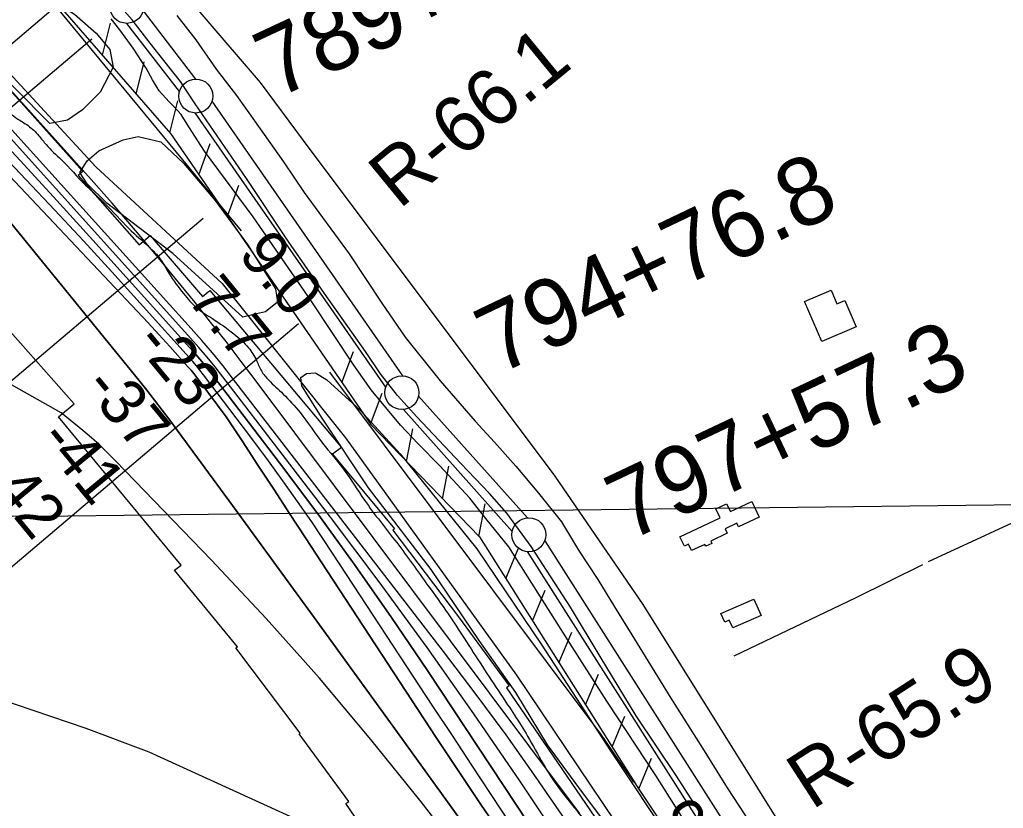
# Model space of a CAD drawing. Extents: x 3684037 to 3722149, y 433263 to 459021.
# Drawn here: x 3706155 to 3707604, y 450575 to 451736 of the extents above; entities that cross this region are included whole.
import ezdxf

# ---------------------------------------------------------------- set-up
doc = ezdxf.new("R2010")
doc.units = 0
for name, color, linetype in [('V-BLDG-OTLN', 7, 'Continuous'), ('V-FLOD-BASE', 7, 'Continuous'), ('V-GRID-MAJR', 7, 'Continuous'), ('V-LEVE-TOET', 7, 'Continuous'), ('V-RIVR-EDGE', 7, 'Continuous'), ('V-RIVR-RANG', 7, 'Continuous'), ('V-RIVR-RANG-IDEN', 7, 'Continuous'), ('V-ROAD-CNTR', 7, 'Continuous'), ('V-RRAP-FSHR', 7, 'Continuous'), ('V-RRAP-RVMT', 7, 'Continuous'), ('V-SITE-VEGE', 7, 'Continuous'), ('V-SURV-IDEN', 7, 'Continuous'), ('V-SURV-LINE', 7, 'Continuous'), ('V-TOPO-DPTH', 7, 'Continuous'), ('V-TOPO-MAJR', 7, 'Continuous'), ('V-TOPO-MINR', 7, 'Continuous'), ('V-TOPO-SHOR', 7, 'Continuous'), ('V-TOPO-WATR', 7, 'Continuous'), ('V-UTIL-IDEN', 7, 'Continuous'), ('V-UTIL-LINE', 7, 'Continuous')]:
    doc.layers.add(name, color=color, linetype=linetype)

msp = doc.modelspace()

# ---------------------------------------------------------------- linework, layer by layer
at = {"layer": 'V-BLDG-OTLN'}
for points in [[(3707336.1, 451261.9), (3707310.9, 451321.1), (3707349.9, 451337.8), (3707358.6, 451317.4), (3707370, 451322.3), (3707386.6, 451283.4)], [(3707127.3, 450974.7), (3707186.5, 451002.6), (3707180.3, 451015.8), (3707196.1, 451023.3), (3707201.7, 451011.6), (3707233.1, 451026.4), (3707243.9, 451003.5), (3707213.8, 450989.2), (3707211.2, 450994.7), (3707193.9, 450986.5), (3707197.1, 450979.7), (3707172.8, 450968.2), (3707174.3, 450964.9), (3707165.3, 450960.7), (3707164, 450963.4), (3707144.4, 450954.2), (3707140.1, 450963.5), (3707133.9, 450960.6)], [(3707187.8, 450861.7), (3707236.3, 450882.9), (3707246.8, 450858.9), (3707205, 450840.6), (3707200, 450851.9), (3707193.3, 450849)]]:
    msp.add_lwpolyline(points, close=True, dxfattribs=at)
at = {"layer": 'V-FLOD-BASE'}
msp.add_lwpolyline([(3707176.3, 450538.3), (3707123, 450621.7), (3707063, 450710.8), (3707009.7, 450798.3), (3706966, 450871.1), (3706908.5, 450960.2), (3706872.6, 451009.3), (3706846.8, 451038.3), (3706804.6, 451082.6), (3706739.8, 451151.1), (3706711.3, 451182.3), (3706686.5, 451214.4), (3706664.4, 451247.1), (3706603.8, 451332.6), (3706550.5, 451409.6), (3706488.9, 451501.9), (3706413.5, 451612.1), (3706391.9, 451644.8), (3706367.6, 451675.9), (3706347.1, 451701.2), (3706320.7, 451735.5), (3706309.1, 451748.7)], dxfattribs=at)
at = {"layer": 'V-GRID-MAJR'}
msp.add_spline([(3688126.8, 450798.4), (3693416.1, 450858), (3698705.4, 450918.4), (3703994.7, 450979.6), (3709284, 451041.5), (3714573.2, 451104.2), (3719862.5, 451167.7)], degree=3, dxfattribs=at)
at = {"layer": 'V-LEVE-TOET'}
for points in [[(3707175.7, 450490.4), (3707091.9, 450623.3), (3707019.7, 450732.4), (3706961.7, 450823.1), (3706875.3, 450959.7), (3706841.5, 451001.4), (3706817.8, 451031.4), (3706774, 451078.9), (3706741.9, 451111.6), (3706716, 451139), (3706672.8, 451190.7), (3706647, 451227.1), (3706584.3, 451322), (3706498.9, 451445.4), (3706427.2, 451542), (3706404, 451577.8), (3706392.9, 451596.3), (3706388.2, 451601.5), (3706381.8, 451608.4), (3706375, 451614.7), (3706360.7, 451631.1), (3706350.7, 451647.4), (3706341.2, 451664.3), (3706322.3, 451693.8), (3706302.8, 451720.7), (3706289.6, 451737.1)], [(3706386.6, 451741.8), (3706414.6, 451705.9), (3706444.6, 451662.7), (3706474.6, 451624.2), (3706501, 451586.7), (3706543.7, 451526.6), (3706573.8, 451481.3), (3706640.2, 451391.1), (3706688.2, 451318.3), (3706722.9, 451268.2), (3706774.1, 451203.9), (3706825.7, 451144.8), (3706854.2, 451113.7), (3706885.8, 451078.3), (3706919.1, 451038.8), (3706952.8, 450996.6), (3706978.1, 450954.9), (3707006.6, 450911.7), (3707030.8, 450871.6), (3707056.6, 450830), (3707114.1, 450737.1), (3707160.5, 450663.3), (3707196.9, 450604.8), (3707239.6, 450539.9)]]:
    msp.add_lwpolyline(points, dxfattribs=at)
at = {"layer": 'V-RIVR-EDGE'}
msp.add_spline([(3701087.9, 455815.7), (3701115, 455804.7), (3701132.2, 455792), (3701153.8, 455776.6), (3701181.8, 455758.5), (3701223.4, 455737.6), (3701278.9, 455704), (3701311.9, 455692.1), (3701346.7, 455684.8), (3701374.7, 455673.4), (3701409.9, 455653.4), (3701444.7, 455632.6), (3701464.1, 455615.3), (3701477.1, 455608.5), (3701495.7, 455605.3), (3701508.8, 455596.2), (3701541.7, 455576.3), (3701605.8, 455537.7), (3701654.1, 455509.1), (3701707, 455479.5), (3701771.1, 455444.1), (3701792.3, 455426), (3701810.3, 455407.8), (3701842.8, 455383.8), (3701871.3, 455367.9), (3701898.4, 455358.3), (3701930.5, 455350.6), (3701938.2, 455346), (3701940.8, 455337.9), (3701942.2, 455323.9), (3701950.3, 455304.9), (3701968.8, 455291.7), (3701986.8, 455284.9), (3702028.8, 455264), (3702080.3, 455231.3), (3702138.1, 455198.6), (3702162.5, 455186.3), (3702199.5, 455157.7), (3702284.4, 455110), (3702334.9, 455075.1), (3702368.8, 455051.5), (3702403.1, 455027), (3702432.4, 455004.8), (3702464, 454981.6), (3702496.1, 454959.4), (3702561.5, 454921.7), (3702609.4, 454897.2), (3702643.7, 454885.3), (3702679, 454863.1), (3702710.5, 454839.1), (3702747.1, 454808.7), (3702809.4, 454757.9), (3702853.1, 454715.3), (3702901.4, 454679), (3702936.2, 454650.9), (3702977.2, 454621.8), (3703006.1, 454602.7), (3703055.3, 454569.6), (3703082, 454552.4), (3703114, 454537.4), (3703130.3, 454526), (3703139.3, 454515.6), (3703158.7, 454488.9), (3703176.2, 454450.9), (3703196.5, 454419.6), (3703230.3, 454383.4), (3703268.2, 454343.9), (3703298.9, 454313.5), (3703333.6, 454282.7), (3703394.1, 454231.5), (3703468.5, 454169.8), (3703515.9, 454127.6), (3703537.1, 454112.2), (3703575.5, 454095.4), (3703595.8, 454090.8), (3703614.8, 454092.1), (3703646, 454085.3), (3703680.3, 454074.3), (3703711.5, 454060.7), (3703749.4, 454031.6), (3703794.5, 453985.4), (3703832.4, 453948.7), (3703867.6, 453917.9), (3703906.8, 453879.8), (3703949.3, 453846.7), (3703996.6, 453803.6), (3704034.6, 453776.4), (3704079.2, 453742.8), (3704127.1, 453702.9), (3704203.3, 453634), (3704279.1, 453562.8), (3704334.1, 453517.4), (3704354.9, 453491.6), (3704403.6, 453431.4), (3704447.3, 453381.1), (3704499.6, 453324), (3704602.9, 453205.7), (3704658.8, 453146.8), (3704694.9, 453106.4), (3704744.9, 453051.6), (3704767.5, 453032.6), (3704799.5, 452999.5), (3704839.2, 452962.8), (3704877.1, 452922), (3704901, 452900.2), (3704921.7, 452882.1), (3705006.1, 452810.9), (3705031.8, 452785.5), (3705064.8, 452753.8), (3705099.5, 452713.4), (3705124.7, 452686.7), (3705199.1, 452611.9), (3705260.5, 452554.8), (3705300.6, 452512.6), (3705322.3, 452486.8), (3705349.3, 452453.7), (3705375, 452432), (3705400.8, 452417.4), (3705408.9, 452407.9), (3705425.6, 452383.9), (3705440.4, 452365.8), (3705475.2, 452328.2), (3705497.3, 452305), (3705538.7, 452242.1), (3705568, 452209.5), (3705596.4, 452182.7), (3705619, 452163.2), (3705643.8, 452144.2), (3705660.5, 452117), (3705680.3, 452096.6), (3705694.8, 452085.3), (3705739.9, 452045.4), (3705784.5, 452001.8), (3705811.1, 451969.7), (3705835.5, 451938.9), (3705855.3, 451919.4), (3705875.6, 451900.8), (3705907.2, 451856.4), (3705934.7, 451824.2), (3705959, 451802), (3705979.8, 451782.5), (3706012.3, 451749), (3706031.2, 451719.5), (3706049.6, 451692.4), (3706083.5, 451652), (3706112.8, 451624.4), (3706130.8, 451607.6), (3706151.1, 451590.4), (3706167.4, 451579.9), (3706183.2, 451565), (3706194, 451551.8), (3706216.5, 451529.6), (3706251.7, 451492.5), (3706280.6, 451465.3), (3706315.8, 451428.5), (3706345.5, 451401.3), (3706362.2, 451383.2), (3706374.8, 451362.4), (3706396.5, 451332.5), (3706415.9, 451311.6), (3706438.9, 451295.8), (3706470.5, 451273.1), (3706492.1, 451252.7), (3706503.8, 451234.1), (3706511, 451218.7), (3706521.9, 451205.1), (3706543.1, 451184.7), (3706567.9, 451157.5), (3706601.2, 451112.2), (3706632.8, 451072.8), (3706662.9, 451028.4), (3706710.3, 450965.9), (3706756.2, 450903), (3706786, 450861.3), (3706809.8, 450825.1), (3706863.4, 450742.6), (3706903.1, 450681), (3706926, 450640.3), (3706949.5, 450604.1), (3707000.8, 450538.4), (3707037.8, 450482.7), (3707057.6, 450460)], degree=3, dxfattribs=at)
at = {"layer": 'V-ROAD-CNTR'}
msp.add_lwpolyline([(3704740.3, 453332.3), (3705120.7, 452945.4), (3705179.5, 452895.6), (3705579.9, 452616.3), (3705723.5, 452507.8), (3706088.3, 452115.5), (3706346.1, 451833.7), (3706509.3, 451643.1), (3706572.4, 451557.7), (3706943, 451064), (3707072.6, 450875), (3707581.7, 450059.9), (3707725, 449834.1), (3707782.8, 449749.8), (3708016.2, 449477.1), (3708077.5, 449396.1), (3708412.6, 448746.6)], dxfattribs=at)
at = {"layer": 'V-RRAP-FSHR'}
for p, q in [((3706277, 451683.4), (3706288.9, 451730.8)), ((3706277, 451683.4), (3706288.9, 451730.8)), ((3706326.7, 451626.2), (3706338.5, 451673.6)), ((3706326.7, 451626.2), (3706338.5, 451673.6)), ((3706376.3, 451569), (3706388.2, 451616.4)), ((3706376.3, 451569), (3706388.2, 451616.4)), ((3706418.8, 451507.6), (3706435.8, 451553.4)), ((3706418.8, 451507.6), (3706435.8, 451553.4)), ((3706460.9, 451446.4), (3706478, 451492.2)), ((3706460.9, 451446.4), (3706478, 451492.2)), ((3706629.6, 451201.7), (3706646.6, 451247.4)), ((3706629.6, 451201.7), (3706646.6, 451247.4)), ((3706671.7, 451140.5), (3706688.8, 451186.2)), ((3706671.7, 451140.5), (3706688.8, 451186.2)), ((3706724.6, 451085.6), (3706733.9, 451133.5)), ((3706724.6, 451085.6), (3706733.9, 451133.5)), ((3706777.9, 451030.4), (3706787.2, 451078.3)), ((3706777.9, 451030.4), (3706787.2, 451078.3)), ((3706831.3, 450975.2), (3706840.6, 451023.2)), ((3706831.3, 450975.2), (3706840.6, 451023.2)), ((3706871, 450912.9), (3706889.8, 450958)), ((3706871, 450912.9), (3706889.8, 450958)), ((3706910.1, 450851), (3706928.9, 450896.1)), ((3706910.1, 450851), (3706928.9, 450896.1)), ((3706949.2, 450789.1), (3706968.1, 450834.2)), ((3706949.2, 450789.1), (3706968.1, 450834.2)), ((3706988.3, 450727.2), (3707007.2, 450772.3)), ((3706988.3, 450727.2), (3707007.2, 450772.3)), ((3707027.5, 450665.4), (3707046.3, 450710.4)), ((3707027.5, 450665.4), (3707046.3, 450710.4)), ((3707066.6, 450603.5), (3707085.4, 450648.5)), ((3707066.6, 450603.5), (3707085.4, 450648.5))]:
    msp.add_line(p, q, dxfattribs=at)
for points in [[(3703422.5, 454340.5), (3703718.6, 454094.3), (3704155.9, 453713.7), (3704383.4, 453504.8), (3704566.8, 453301.9), (3704765.4, 453090.9), (3704965.4, 452894.2), (3705186.6, 452682), (3705480.6, 452376), (3705866.4, 451953.8), (3706267.1, 451519.3), (3706453.1, 451347.5), (3706634.7, 451120.2), (3706886.5, 450770.7), (3707214.4, 450283.5), (3707298.7, 450138.4), (3707624.8, 449637.8), (3707909, 449179.3)], [(3705191.4, 452681.3), (3705276.3, 452631.3), (3705588.3, 452427.7), (3705617.6, 452412.4), (3706178.5, 451797), (3706377.1, 451568.1), (3706672.2, 451139.7), (3706832.2, 450974.3), (3707066.9, 450602.9), (3707544, 449887.2), (3707683.3, 449596), (3707956.6, 449318.2), (3708284, 448663.7)], [(3706165.9, 451806.5), (3706481.1, 451424.7)], [(3706611.1, 451216.7), (3707010.8, 450683.7), (3707058.8, 450613.5)]]:
    msp.add_lwpolyline(points, dxfattribs=at)
at = {"layer": 'V-RRAP-RVMT'}
for p, q in [((3706144.3, 451627.9), (3706247.9, 451512.1)), ((3706247.9, 451512.1), (3706241.4, 451506.4)), ((3706241.4, 451506.4), (3706331.1, 451404.4)), ((3706331.1, 451404.4), (3706347.1, 451418)), ((3706347.1, 451418), (3706424.2, 451328.2)), ((3706235.1, 451170.4), (3706070.9, 451355.9)), ((3706424.2, 451328.2), (3706435.2, 451337.3)), ((3706435.2, 451337.3), (3706629.1, 451106.2)), ((3706212.1, 451151.2), (3706235.1, 451170.4)), ((3706392.9, 450932.8), (3706212.1, 451151.2)), ((3706629.1, 451106.2), (3706615.7, 451096.2)), ((3706615.7, 451096.2), (3706707.1, 450986.4)), ((3706707.1, 450986.4), (3706704.7, 450984.5)), ((3706704.7, 450984.5), (3706801.1, 450856.5)), ((3706383.2, 450925.6), (3706392.9, 450932.8)), ((3706475.7, 450812.7), (3706383.2, 450925.6)), ((3706801.1, 450856.5), (3706801.4, 450856.8)), ((3706801.4, 450856.8), (3706875.8, 450755.3)), ((3706473.5, 450811.1), (3706475.7, 450812.7)), ((3706568, 450685.5), (3706473.5, 450811.1)), ((3706875.8, 450755.3), (3706871.9, 450752.4)), ((3706871.9, 450752.4), (3707040.7, 450505.8)), ((3706566.8, 450684.5), (3706568, 450685.5)), ((3706639.9, 450584.7), (3706566.8, 450684.5)), ((3706635.4, 450581.7), (3706639.9, 450584.7)), ((3706799.4, 450341.9), (3706635.4, 450581.7))]:
    msp.add_line(p, q, dxfattribs=at)
at = {"layer": 'V-SITE-VEGE'}
for points in [[(3706199.6, 451583), (3706045.5, 451738.2), (3705899.3, 451892.4), (3705790.3, 452012.5), (3705719.2, 452087.6), (3705660.2, 452150.7), (3705645.1, 452178.7), (3705665.2, 452203.7), (3705690.2, 452222.7), (3705721.2, 452225.7), (3705760.3, 452214.7), (3705818.3, 452182.7), (3705978.4, 452027.5), (3706165.6, 451796.2), (3706194.6, 451770.2), (3706235.7, 451744.1), (3706267.7, 451716.1), (3706287.7, 451692.1), (3706292.7, 451666.1), (3706273.7, 451629), (3706247.6, 451603), (3706225.6, 451588)], [(3706483.8, 451297.7), (3706380.7, 451391.8), (3706322.7, 451435.8), (3706283.6, 451465.9), (3706254.6, 451493.9), (3706243.6, 451510.9), (3706254.6, 451527.9), (3706271.6, 451542.9), (3706307.7, 451559), (3706329.7, 451564), (3706362.7, 451555.9), (3706396.8, 451523.9), (3706442.8, 451469.8), (3706490.8, 451404.8), (3706531.9, 451339.7), (3706534.9, 451319.7), (3706516.9, 451305.7), (3706503.8, 451302.7)]]:
    msp.add_lwpolyline(points, close=True, dxfattribs=at)
msp.add_lwpolyline([(3707039.2, 450524.3), (3706983.7, 450597.9), (3706932.1, 450668.4), (3706885.6, 450745.5), (3706831.6, 450822.1), (3706761, 450926.2), (3706668.5, 451046.4), (3706600.4, 451149), (3706570.4, 451197), (3706568.9, 451209.1), (3706577.4, 451215.1), (3706590.9, 451216.1), (3706607.4, 451205.5), (3706656.5, 451161), (3706715.5, 451096.9), (3706828.1, 450956.8), (3706924.2, 450815.1), (3707025.2, 450659.4), (3707115.8, 450522.8)], dxfattribs=at)
at = {"layer": 'V-SURV-LINE'}
for points in [[(3706336.9, 451748.7), (3706414.2, 451648.4)], [(3706390.4, 451630.1), (3706313.1, 451730.4)], [(3706438.2, 451615.6), (3706718.9, 451211.7)], [(3706694.3, 451194.6), (3706413.6, 451598.5)], [(3706742.5, 451181.8), (3706902.7, 451002.5)], [(3706880.4, 450982.5), (3706720.1, 451161.8)], [(3706928.3, 450968.8), (3707592.5, 449925.4)], [(3707567.2, 449909.3), (3706902.9, 450952.7)]]:
    msp.add_lwpolyline(points, dxfattribs=at)
for centre in [(3706312.8, 451755.4), (3706414.5, 451623.4), (3706718, 451186.7), (3706904.9, 450977.6)]:
    msp.add_circle(centre, 25, dxfattribs=at)
at = {"layer": 'V-TOPO-DPTH'}
for points in [[(3706959.4, 450557), (3706915.8, 450620.2), (3706871.3, 450682.8), (3706825.7, 450744.5), (3706779.4, 450805.7), (3706468.7, 451208.2), (3706454, 451226.9), (3706438.9, 451245.4), (3706423.4, 451263.5), (3706407.6, 451281.4), (3705988, 451745.5)], [(3705958.8, 451697.4), (3706312.1, 451324.1), (3706328.3, 451306.9), (3706344.3, 451289.6), (3706360.2, 451272.2), (3706376, 451254.8), (3706403.4, 451224.3), (3706405.4, 451222), (3706407.4, 451219.6), (3706409.4, 451217.2), (3706411.3, 451214.7), (3706433.5, 451185.6), (3706446.3, 451168.4), (3706458.9, 451151.1), (3706471, 451133.5), (3706482.9, 451115.6), (3706506, 451080.2), (3706529.3, 451044.5), (3706552.6, 451008.8), (3706575.9, 450973.1), (3706599.2, 450937.5), (3706768.5, 450679), (3706801.6, 450629), (3706835, 450579.2), (3706868.9, 450529.7)], [(3705958.8, 451697.4), (3706312.1, 451324.1), (3706328.3, 451306.9), (3706344.3, 451289.6), (3706360.2, 451272.2), (3706376, 451254.8), (3706403.4, 451224.3), (3706405.4, 451222), (3706407.4, 451219.6), (3706409.4, 451217.2), (3706411.3, 451214.7), (3706433.5, 451185.6), (3706446.3, 451168.4), (3706458.9, 451151.1), (3706471, 451133.5), (3706482.9, 451115.6), (3706506, 451080.2), (3706529.3, 451044.5), (3706552.6, 451008.8), (3706575.9, 450973.1), (3706599.2, 450937.5), (3706768.5, 450679), (3706801.6, 450629), (3706835, 450579.2), (3706868.9, 450529.7)], [(3706960.3, 450468.1), (3706755.4, 450777.7), (3706702.8, 450855.5), (3706649.2, 450932.5), (3706593.9, 451008.4), (3706537.7, 451083.6), (3706439.9, 451211.4), (3706431.6, 451222), (3706423.1, 451232.5), (3706414.4, 451242.7), (3706405.5, 451252.9), (3706262.9, 451411.1), (3706209.8, 451469.6), (3706156.4, 451527.8), (3706102.4, 451585.6)], [(3706102.4, 451585.6), (3706156.4, 451527.8), (3706209.8, 451469.6), (3706262.9, 451411.1), (3706405.5, 451252.9), (3706414.4, 451242.7), (3706423.1, 451232.5), (3706431.6, 451222), (3706439.9, 451211.4), (3706537.7, 451083.6), (3706593.9, 451008.4), (3706649.2, 450932.5), (3706702.8, 450855.5), (3706755.4, 450777.7), (3706960.3, 450468.1)], [(3706921.1, 450395.7), (3706711.4, 450686.5), (3706652.2, 450768.4), (3706592.9, 450850.1), (3706533.4, 450931.7), (3706473.7, 451013.2), (3706376.2, 451146), (3706365, 451160.9), (3706353.7, 451175.8), (3706342.2, 451190.4), (3706330.6, 451204.9), (3706091.5, 451498.1)], [(3706091.5, 451498.1), (3706330.6, 451204.9), (3706342.2, 451190.4), (3706353.7, 451175.8), (3706365, 451160.9), (3706376.2, 451146), (3706473.7, 451013.2), (3706533.4, 450931.7), (3706592.9, 450850.1), (3706652.2, 450768.4), (3706711.4, 450686.5), (3706921.1, 450395.7)], [(3706915.1, 450366.2), (3706746.1, 450584.3), (3706672.4, 450676.2), (3706596.7, 450766.5), (3706518.2, 450854.3), (3706437.7, 450940.3), (3706296.8, 451086.1), (3706285.1, 451097.8), (3706273.1, 451109.2), (3706260.7, 451120.2), (3706248, 451130.9), (3706216, 451156.8), (3705699.4, 451447.8)], [(3706915.1, 450366.2), (3706746.1, 450584.3), (3706672.4, 450676.2), (3706596.7, 450766.5), (3706518.2, 450854.3), (3706437.7, 450940.3), (3706296.8, 451086.1), (3706285.1, 451097.8), (3706273.1, 451109.2), (3706260.7, 451120.2), (3706248, 451130.9), (3706216, 451156.8), (3705699.4, 451447.8)]]:
    msp.add_lwpolyline(points, dxfattribs=at)
at = {"layer": 'V-TOPO-MAJR'}
msp.add_lwpolyline([(3707569.7, 449325.2), (3707517.9, 449405.5), (3707422.3, 449554.6), (3707413.7, 449568.1), (3707405, 449581.6), (3707396.3, 449595.1), (3707387.6, 449608.6), (3706955.7, 450296.6), (3706950.5, 450304.6), (3706943.5, 450316.4), (3706938.2, 450324.3), (3706933.8, 450331), (3706924.3, 450345.9), (3706920.2, 450352.8), (3706913.7, 450361.4), (3706905.6, 450367.1), (3706842.8, 450411.7), (3706762.5, 450460.5), (3706587.9, 450547.1), (3706345.6, 450657.7), (3706253.1, 450692.1), (3706096.6, 450745.2)], dxfattribs=at)
at = {"layer": 'V-TOPO-MINR'}
for points in [[(3706979.9, 450567), (3706962, 450591.3), (3706503.4, 451203.6), (3706481.3, 451232.8), (3706458.9, 451261.9), (3706436.2, 451290.7), (3706413.3, 451319.4), (3706393.1, 451344.4), (3706359.6, 451385.2), (3706325.7, 451425.6), (3706291.2, 451465.5), (3706256.2, 451505), (3706012.6, 451775.9)], [(3706877.7, 450551.8), (3706849.2, 450595.1), (3706820.7, 450638.4), (3706792.2, 450681.8), (3706763.7, 450725.1), (3706616.9, 450949), (3706585.1, 450996.4), (3706552.6, 451043.4), (3706519.1, 451089.6), (3706484.9, 451135.4), (3706425.6, 451213.1), (3706420.5, 451219.6), (3706415.3, 451226), (3706409.9, 451232.4), (3706404.5, 451238.6), (3706332.6, 451318.5), (3706290.9, 451364.4), (3706249, 451410.2), (3706206.8, 451455.5), (3706164.3, 451500.7), (3705959.4, 451716.7)], [(3706868.9, 450529.7), (3706835, 450579.2), (3706801.6, 450629), (3706768.5, 450679), (3706599.2, 450937.5), (3706575.9, 450973.1), (3706552.6, 451008.8), (3706529.3, 451044.5), (3706506, 451080.2), (3706482.9, 451115.6), (3706471, 451133.5), (3706458.9, 451151.1), (3706446.3, 451168.4), (3706433.5, 451185.6), (3706411.3, 451214.7), (3706409.4, 451217.2), (3706407.4, 451219.6), (3706405.4, 451222), (3706403.4, 451224.3), (3706376, 451254.8), (3706360.2, 451272.2), (3706344.3, 451289.6), (3706328.3, 451306.9), (3706312.1, 451324.1), (3705958.8, 451697.4)], [(3706960.3, 450468.1), (3706755.4, 450777.7), (3706702.8, 450855.5), (3706649.2, 450932.5), (3706593.9, 451008.4), (3706537.7, 451083.6), (3706439.9, 451211.4), (3706431.6, 451222), (3706423.1, 451232.5), (3706414.4, 451242.7), (3706405.5, 451252.9), (3706262.9, 451411.1), (3706209.8, 451469.6), (3706156.4, 451527.8), (3706102.4, 451585.6)], [(3707005.1, 450445.5), (3706891.5, 450615.1), (3706824, 450713.8), (3706755.3, 450811.6), (3706684.6, 450908.1), (3706612.7, 451003.6), (3706454.3, 451209.8), (3706442.8, 451224.5), (3706431, 451238.9), (3706418.9, 451253.1), (3706406.6, 451267.1), (3706123.9, 451580.3)], [(3706921.1, 450395.7), (3706711.4, 450686.5), (3706652.2, 450768.4), (3706592.9, 450850.1), (3706533.4, 450931.7), (3706473.7, 451013.2), (3706376.2, 451146), (3706365, 451160.9), (3706353.7, 451175.8), (3706342.2, 451190.4), (3706330.6, 451204.9), (3706091.5, 451498.1)], [(3706915.1, 450366.2), (3706746.1, 450584.3), (3706672.4, 450676.2), (3706596.7, 450766.5), (3706518.2, 450854.3), (3706437.7, 450940.3), (3706296.8, 451086.1), (3706285.1, 451097.8), (3706273.1, 451109.2), (3706260.7, 451120.2), (3706248, 451130.9), (3706216, 451156.8), (3705699.4, 451447.8)]]:
    msp.add_lwpolyline(points, dxfattribs=at)
at = {"layer": 'V-TOPO-SHOR'}
for points in [[(3707493.6, 450938.2), (3707667.8, 451018.6), (3707830.1, 451097.7), (3707887.3, 451125.6)], [(3707207, 450799.3), (3707386.6, 450885), (3707485, 450933.6)]]:
    msp.add_lwpolyline(points, dxfattribs=at)
at = {"layer": 'V-TOPO-WATR'}
msp.add_lwpolyline([(3706959.4, 450557), (3706915.8, 450620.2), (3706871.3, 450682.8), (3706825.7, 450744.5), (3706779.4, 450805.7), (3706468.7, 451208.2), (3706454, 451226.9), (3706438.9, 451245.4), (3706423.4, 451263.5), (3706407.6, 451281.4), (3705988, 451745.5)], dxfattribs=at)
at = {"layer": 'V-UTIL-IDEN'}
for points in [[(3705191.4, 452681.3), (3705276.3, 452631.3), (3705588.3, 452427.7), (3705617.6, 452412.4), (3706178.5, 451797), (3706377.1, 451568.1), (3706672.2, 451139.7), (3706832.2, 450974.3), (3707066.9, 450602.9), (3707544, 449887.2), (3707683.3, 449596), (3707956.6, 449318.2), (3708284, 448663.7)], [(3706165.9, 451806.5), (3706481.1, 451424.7)], [(3706611.1, 451216.7), (3707010.8, 450683.7), (3707058.8, 450613.5)]]:
    msp.add_lwpolyline(points, dxfattribs=at)
at = {"layer": 'V-UTIL-LINE'}
for p, q in [((3704006.1, 449890), (3706214.2, 451760.4)), ((3704053, 449837.2), (3706261.1, 451707.6)), ((3704217.2, 449573.3), (3706425.3, 451443.7)), ((3704357.5, 449418.1), (3706565.6, 451288.5))]:
    msp.add_line(p, q, dxfattribs=at)

# ---------------------------------------------------------------- texts
at = {"layer": 'V-RIVR-RANG'}
for s, rotation, p in [('9.0', 309.2383, (3706475.5, 451389.9)), ('7.7', 309.2383, (3706400, 451324.2)), ('-23', 309.5262, (3706323, 451259.7)), ('-37', 309.5262, (3706247.2, 451194.4)), ('-41', 309.5262, (3706181.3, 451117.1)), ('-42', 309.5262, (3706093.5, 451066.5)), ('9.6', 302.7183, (3707087.8, 450561.1))]:
    msp.add_text(s, height=67, rotation=rotation, dxfattribs=at).set_placement(p)
at = {"layer": 'V-RIVR-RANG-IDEN'}
for s, rotation, p in [('R-66.1', 39.3846, (3706713.9, 451455.7)), ('R-65.9', 32.8611, (3707321.5, 450571.5))]:
    msp.add_text(s, height=83, rotation=rotation, dxfattribs=at).set_placement(p)
at = {"layer": 'V-SURV-IDEN'}
for s, rotation, p in [('789+45.0', 25.0209, (3706533.3, 451618.9)), ('794+76.8', 25.519, (3706859.7, 451212.3)), ('797+57.3', 25.2963, (3707051.3, 450967.1))]:
    msp.add_text(s, height=100, rotation=rotation, dxfattribs=at).set_placement(p)

doc.saveas('drawing.dxf')
